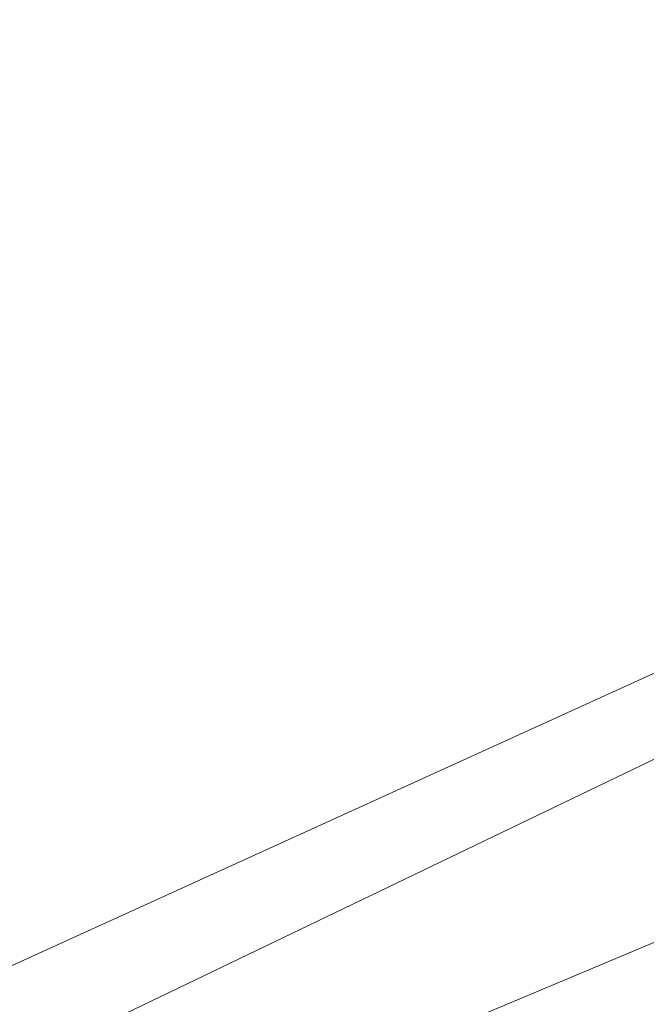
# Model space of a CAD drawing. Header units: metres. Extents: x 163628 to 167855, y 402678 to 405435.
# Tile 342 of 1056: x 165660.256 to 165660.469, y 404052.864 to 404053.198. Entities that reach past the tile are written whole.
import ezdxf

# ---------------------------------------------------------------- set-up
doc = ezdxf.new("R2010")
doc.units = ezdxf.units.M
for name, color, linetype, lineweight in [('X-CA190022.004-UO-BGT_Ondergrond$0$GE_201_SHDHek_Lijn_GEM', 253, 'X-CA190022.004-UO-BGT_Ondergrond$0$Hekwerk', 9), ('X-CA190022.004-UO-BGT_Ondergrond$0$GE_322_WGDInrit_Vlak_GEM', 253, 'Continuous', 9), ('X-CA190022.004-UO-BGT_Ondergrond$0$GE_401_OTDErf_Vlak_GEM', 253, 'Continuous', 9), ('X-CA190022.004-UO-DTM inmeting$0$B-WE-IE-TERREINAFSCHEIDING_KUNSTMATIG_RASTERHEKWERK-G', 246, 'X-CA190022.004-UO-DTM inmeting$0$IE-TERREINAFSCHEIDING-KUNSTMATIG-OPEN', 0), ('X-CA190022.004-UO-KAD_Percelen$0$B-WE-KG-GRENS_PERCEEL-GV', 150, 'Continuous', 9)]:
    doc.layers.add(name, color=color, linetype=linetype, lineweight=lineweight)
doc.linetypes.add('X-CA190022.004-UO-BGT_Ondergrond$0$Hekwerk', pattern='A,5,-1.5,[2,dgnlstyle-Veghel.shx,S=0.007937,R=0,X=0,Y=0],-1.5', length=8)
doc.linetypes.add('X-CA190022.004-UO-DTM inmeting$0$IE-TERREINAFSCHEIDING-KUNSTMATIG-OPEN', pattern='A,7,-1.5,[67,NLCS.SHX,S=0.75,R=0,X=0,Y=0],-1.5', length=10)

msp = doc.modelspace()

# ---------------------------------------------------------------- linework, layer by layer
at = {"layer": 'X-CA190022.004-UO-BGT_Ondergrond$0$GE_201_SHDHek_Lijn_GEM'}
msp.add_line((165660.944, 404053.174), (165655.118, 404050.373), dxfattribs=at)
at = {"layer": 'X-CA190022.004-UO-BGT_Ondergrond$0$GE_322_WGDInrit_Vlak_GEM', "flags": 128}
msp.add_lwpolyline([(165659.222, 404048.35), (165655.172, 404046.399), (165655.173, 404046.841), (165655.118, 404050.373), (165660.944, 404053.174), (165662.756, 404053.989), (165664.033, 404051.106)], dxfattribs=at)
at = {"layer": 'X-CA190022.004-UO-BGT_Ondergrond$0$GE_401_OTDErf_Vlak_GEM', "flags": 128}
msp.add_lwpolyline([(165673.47, 404061.721), (165673.162, 404058.916), (165662.756, 404053.989), (165660.944, 404053.174), (165655.118, 404050.373), (165653.304, 404049.501), (165653.528, 404048.693), (165642.372, 404043.59), (165641.896, 404043.139), (165638.322, 404041.281)], dxfattribs=at)
at = {"layer": 'X-CA190022.004-UO-DTM inmeting$0$B-WE-IE-TERREINAFSCHEIDING_KUNSTMATIG_RASTERHEKWERK-G'}
msp.add_line((165661.092, 404053.145, 9.226), (165659.655, 404052.542, 9.219), dxfattribs=at)
at = {"layer": 'X-CA190022.004-UO-KAD_Percelen$0$B-WE-KG-GRENS_PERCEEL-GV', "flags": 128}
msp.add_lwpolyline([(165816.43, 404126.37), (165784.658, 404112.989), (165755.734, 404100.808), (165751.56, 404099.05), (165737.97, 404093.3), (165736.06, 404093.5), (165713.66, 404097), (165702.01, 404098.82), (165690.38, 404082.32), (165674.48, 404059.35), (165670.46, 404057.52), (165663.93, 404054.55), (165655.8, 404050.85), (165652.73, 404049.83), (165641.99, 404044.65), (165623.44, 404035.76)], dxfattribs=at)
msp.add_lwpolyline([(165663.93, 404054.55), (165662.91, 404056.79), (165659.68, 404063.82), (165660.27, 404064.09), (165659.31, 404066.19), (165661.63, 404067.25), (165659.32, 404072.28), (165656.23, 404070.87), (165654.73, 404074.15), (165645.06, 404095.91), (165642.805, 404090.975), (165634.57, 404072.95), (165641.5, 404069.17), (165642.1, 404068.9), (165644.78, 404067.42), (165650.04, 404064.64), (165646.35, 404057.53), (165652.73, 404049.83), (165655.8, 404050.85)], close=True, dxfattribs=at)

doc.saveas('drawing.dxf')
